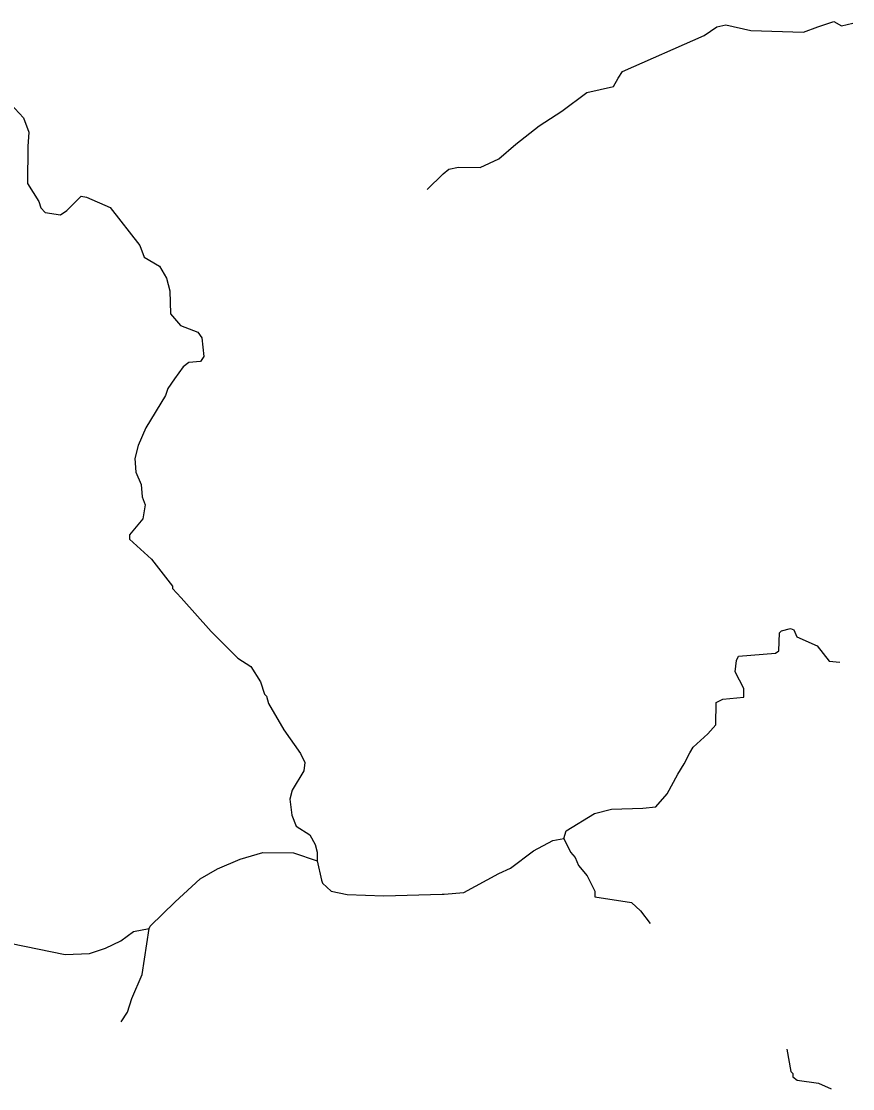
# Model space of a CAD drawing. Extents: x 331323 to 388339, y 121519 to 205315.
# Drawn here: x 375151 to 387777, y 148711 to 164917 of the extents above; entities that cross this region are included whole.
import ezdxf

# ---------------------------------------------------------------- set-up
doc = ezdxf.new("R2010")
doc.units = 0
doc.layers.add('Level 57', color=7, linetype='Continuous')

msp = doc.modelspace()

# ---------------------------------------------------------------- linework, layer by layer
at = {"layer": 'Level 57'}
for points in [[(381314, 162364), (381558, 162604), (381642, 162670), (381793, 162702), (382118, 162699), (382403, 162830), (382663, 163052), (383016, 163332), (383360, 163554), (383738, 163834), (384147, 163930), (384215, 164055), (384283, 164154), (385522, 164701), (385715, 164833), (385849, 164865)], [(385849, 164865), (386232, 164778), (387032, 164754), (387250, 164836), (387493, 164917), (387609, 164849), (387777, 164888)], [(374988, 163663), (375186, 163453), (375267, 163236), (375249, 163019), (375244, 162453), (375416, 162184), (375449, 162084), (375515, 162017), (375748, 161981), (375840, 162047), (376059, 162262), (376142, 162245), (376499, 162091), (376953, 161512), (377018, 161337), (377250, 161201), (377357, 161017), (377405, 160825), (377419, 160475), (377567, 160298), (377833, 160196), (377891, 160112), (377921, 159828), (377871, 159754), (377695, 159739), (377611, 159673), (377476, 159491), (377375, 159342), (377340, 159234), (377044, 158745), (376925, 158479), (376873, 158280), (376888, 158071), (376969, 157887), (376984, 157695), (377033, 157578), (376998, 157362), (376796, 157122), (376795, 157055), (377126, 156752), (377447, 156341), (377447, 156308), (377579, 156165), (378033, 155652), (378438, 155249), (378637, 155122), (378785, 154887), (378842, 154703), (378875, 154670), (378907, 154561), (379137, 154159), (379392, 153798), (379457, 153664), (379440, 153539), (379262, 153241), (379227, 153108), (379258, 152866), (379323, 152699), (379531, 152564), (379613, 152421), (379645, 152304), (379644, 152171)], [(386044, 155280), (386603, 155325), (386654, 155358), (386665, 155632), (386698, 155665), (386832, 155698), (386882, 155680), (386931, 155572), (387238, 155436), (387420, 155201), (387581, 155189)], [(383392, 152512), (383426, 152628), (383854, 152891), (384113, 152955), (384588, 152968), (384789, 152991), (384957, 153190), (385119, 153488), (385220, 153645), (385305, 153811), (385356, 153894), (385575, 154101), (385701, 154233), (385704, 154574), (385805, 154624), (386122, 154654), (386123, 154787), (385992, 155039), (386010, 155213), (386044, 155280)], [(382403, 151979), (382578, 152061), (382931, 152324), (383224, 152480), (383392, 152512)], [(383392, 152512), (383490, 152303), (383564, 152219), (383613, 152102), (383745, 151942), (383860, 151708), (383859, 151624)], [(377091, 151144), (377108, 151177), (377486, 151549), (377865, 151895), (378133, 152051), (378476, 152198), (378819, 152295), (379286, 152291), (379644, 152171)], [(379644, 152171), (379708, 151879), (379724, 151829), (379856, 151711), (380098, 151658), (380656, 151637), (381541, 151662), (381574, 151662), (381874, 151692), (382403, 151979)], [(383859, 151624), (384417, 151536), (384557, 151410), (384699, 151221)], [(374579, 151000), (375819, 150747), (376186, 150761), (376429, 150842), (376664, 150956), (376857, 151096), (377091, 151144)], [(376668, 149728), (376762, 149872), (376831, 150080), (376984, 150445), (377091, 151144)], [(386777, 149312), (386837, 148972), (386870, 148939), (386869, 148889), (386935, 148838), (387260, 148794), (387451, 148711)]]:
    msp.add_lwpolyline(points, dxfattribs=at)

doc.saveas('drawing.dxf')
